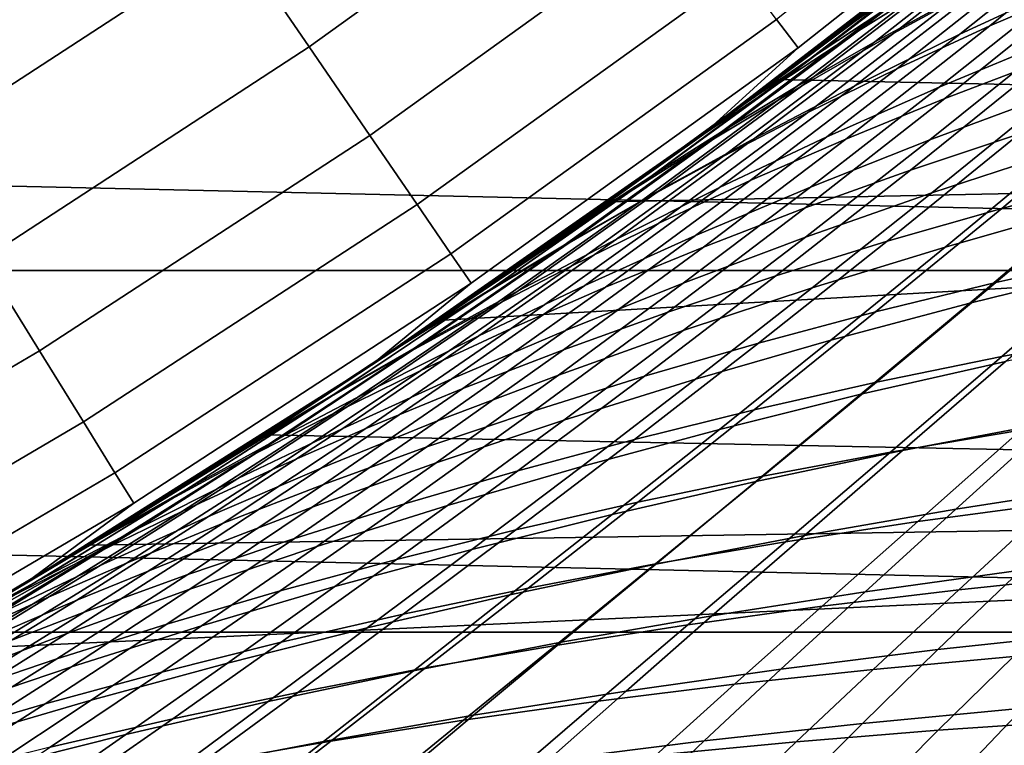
# Model space of a CAD drawing. Header units: metres. Extents: x -28 to 70, y -218 to 28.
# Tile 260 of 463: x 11.28 to 13.76, y -19.29 to -17.46. Entities that reach past the tile are written whole.
import ezdxf

# ---------------------------------------------------------------- set-up
doc = ezdxf.new("R2010")
doc.units = ezdxf.units.M
doc.layers.add('solid_10_261_432_XXX', color=7, linetype='CONTINUOUS')

msp = doc.modelspace()

# ---------------------------------------------------------------- linework, layer by layer
at = {"layer": 'solid_10_261_432_XXX'}
for points in [[(20.709469, -18.093311, -5), (-21.500359, -17.145975, -5), (-22.247959, -16.164106, -5), (21.500359, -17.145975, -5)], [(12.008211, -17.529827, 150.623184), (12.804986, -16.956543, 150.623184), (12.606094, -16.693167, 152.1147), (11.821695, -17.257547, 152.1147)], [(20.332718, -17.764587), (21.109253, -16.834471), (13.599509, -17.293159), (13.184099, -17.611914)], [(13.240134, -17.53277, 144.561661), (14.03573, -16.902588, 144.561661), (13.978142, -16.833237, 146.086594), (13.185809, -17.460835, 146.086594)], [(13.014588, -17.737545, 143.052673), (13.831683, -17.108027, 143.052673), (14.03573, -16.902588, 144.561661), (13.240134, -17.53277, 144.561661)], [(14.069936, -16.912626, 135.257889), (13.831683, -17.108027, 143.052673), (13.014588, -17.737545, 143.052673), (13.827903, -17.111082, 134.946777)], [(11.012068, -17.785101, 152.1147), (11.821695, -17.257547, 152.1147), (11.601888, -16.936668, 153.591949), (10.807315, -17.454412, 153.591949)], [(12.161142, -17.753078, 149.119751), (12.968064, -17.172493, 149.119751), (12.804986, -16.956543, 150.623184), (12.008211, -17.529827, 150.623184)], [(13.561752, -17.338779, 133.480728), (13.930744, -17.044693, 133.991669), (13.756514, -17.174025, 134.323105), (13.38028, -17.468006, 133.804001)], [(13.755487, -17.206451, 133.155472), (13.392356, -17.489378, 132.628983), (13.605563, -17.355621, 132.311478), (13.961641, -17.071959, 132.829346)], [(13.831079, -17.220865, 131.994125), (13.481127, -17.495344, 131.460281), (13.725912, -17.361992, 131.153198), (14.069049, -17.086031, 131.678009)], [(13.723133, -17.477285, 97.795937), (14.089684, -17.179796, 97.204552), (14.329049, -17.070942, 97.493576), (13.967659, -17.371737, 98.078453)], [(13.588526, -17.30179, 134.631836), (13.827903, -17.111082, 134.946777), (13.014588, -17.737545, 143.052673)], [(13.43355, -17.516985, 96.323769), (13.817837, -17.214886, 95.743149), (14.020731, -17.099104, 96.044586), (13.642004, -17.403467, 96.618896)], [(13.983, -17.229715, 130.848282), (13.646955, -17.498037, 130.307159), (13.922954, -17.370005, 130.014801), (14.25252, -17.099413, 130.546555)], [(13.27105, -17.559233, 94.838799), (13.672152, -17.24873, 94.268829), (13.838304, -17.133896, 94.575523), (13.443087, -17.445629, 95.139465)], [(20.709469, -18.093311, -5), (-20.709469, -18.093311, -5), (-21.500359, -17.145975, -5)], [(12.280247, -17.92695, 147.606766), (13.095072, -17.340677, 147.606766), (12.968064, -17.172493, 149.119751), (12.161142, -17.753078, 149.119751)], [(13.756514, -17.174025, 134.323105), (13.588526, -17.30179, 134.631836), (13.352307, -17.484734, 134.313248)], [(13.38028, -17.468006, 133.804001), (13.756514, -17.174025, 134.323105), (13.352307, -17.484734, 134.313248)], [(13.488708, -17.585287, 97.510727), (13.860687, -17.290852, 96.912743), (14.089684, -17.179796, 97.204552), (13.723133, -17.477285, 97.795937)], [(13.561752, -17.338779, 133.480728), (13.191309, -17.621214, 132.945618), (13.392356, -17.489378, 132.628983), (13.755487, -17.206451, 133.155472)], [(13.235244, -17.630743, 96.028122), (13.625319, -17.33062, 95.441177), (13.817837, -17.214886, 95.743149), (13.43355, -17.516985, 96.323769)], [(13.605563, -17.355621, 132.311478), (13.248507, -17.628872, 131.768539), (13.481127, -17.495344, 131.460281), (13.831079, -17.220865, 131.994125)], [(13.725912, -17.361992, 131.153198), (13.38306, -17.628281, 130.602585), (13.646955, -17.498037, 130.307159), (13.983, -17.229715, 130.848282)], [(11.18581, -18.065704, 150.623184), (12.008211, -17.529827, 150.623184), (11.821695, -17.257547, 152.1147), (11.012068, -17.785101, 152.1147)], [(13.672152, -17.24873, 94.268829), (13.27105, -17.559233, 94.838799), (13.109118, -17.670752, 94.539978), (13.516299, -17.361198, 93.96405)], [(13.651293, -17.25231, 93.286438), (13.415727, -17.436121, 93.606346), (13.184099, -17.611914), (13.599509, -17.293159)], [(13.922954, -17.370005, 130.014801), (13.595368, -17.631304, 129.45665), (13.889782, -17.508999, 129.178101), (14.210987, -17.244871, 129.726456)], [(13.609916, -17.66017, 98.693687), (13.967659, -17.371737, 98.078453), (14.222148, -17.269075, 98.357574), (13.869678, -17.561264, 98.965851)], [(13.352307, -17.484734, 134.313248), (13.588526, -17.30179, 134.631836), (13.014588, -17.737545, 143.052673)], [(13.26433, -17.695131, 97.223557), (13.642004, -17.403467, 96.618896), (13.860687, -17.290852, 96.912743), (13.488708, -17.585287, 97.510727)], [(13.191309, -17.621214, 132.945618), (13.561752, -17.338779, 133.480728), (13.38028, -17.468006, 133.804001), (13.002276, -17.75021, 133.260315)], [(13.047003, -17.744078, 95.732704), (13.443087, -17.445629, 95.139465), (13.625319, -17.33062, 95.441177), (13.235244, -17.630743, 96.028122)], [(12.365338, -18.051168, 146.086594), (13.185809, -17.460835, 146.086594), (13.095072, -17.340677, 147.606766), (12.280247, -17.92695, 147.606766)], [(13.516299, -17.361198, 93.96405), (13.109118, -17.670752, 94.539978), (12.937769, -17.793653, 94.27845), (13.177777, -17.616646, 93.936607)], [(13.392356, -17.489378, 132.628983), (13.027913, -17.761675, 132.07695), (13.248507, -17.628872, 131.768539), (13.605563, -17.355621, 132.311478)], [(13.481127, -17.495344, 131.460281), (13.131152, -17.759865, 130.900085), (13.38306, -17.628281, 130.602585), (13.725912, -17.361992, 131.153198)], [(13.516299, -17.361198, 93.96405), (13.177777, -17.616646, 93.936607), (13.415727, -17.436121, 93.606346)], [(13.646955, -17.498037, 130.307159), (13.312635, -17.756737, 129.739044), (13.595368, -17.631304, 129.45665), (13.922954, -17.370005, 130.014801)], [(13.359817, -17.762209, 98.418266), (13.723133, -17.477285, 97.795937), (13.967659, -17.371737, 98.078453), (13.609916, -17.66017, 98.693687)], [(13.04993, -17.806179, 96.935135), (13.43355, -17.516985, 96.323769), (13.642004, -17.403467, 96.618896), (13.26433, -17.695131, 97.223557)], [(13.889782, -17.508999, 129.178101), (13.571917, -17.763899, 128.602234), (13.883952, -17.648573, 128.338654), (14.195605, -17.390297, 128.904282)], [(13.415727, -17.436121, 93.606346), (13.177777, -17.616646, 93.936607), (13.184099, -17.611914)], [(12.416283, -18.125538, 144.561661), (13.240134, -17.53277, 144.561661), (13.185809, -17.460835, 146.086594), (12.365338, -18.051168, 146.086594)], [(12.868746, -17.856333, 95.438286), (13.27105, -17.559233, 94.838799), (13.443087, -17.445629, 95.139465), (13.047003, -17.744078, 95.732704)], [(13.002276, -17.75021, 133.260315), (13.38028, -17.468006, 133.804001), (13.119703, -17.659937, 133.991364), (12.889636, -17.828552, 133.664093)], [(13.119703, -17.659937, 133.991364), (13.352307, -17.484734, 134.313248), (13.014588, -17.737545, 143.052673)], [(13.119522, -17.866976, 98.140251), (13.488708, -17.585287, 97.510727), (13.723133, -17.477285, 97.795937), (13.359817, -17.762209, 98.418266)], [(13.38028, -17.468006, 133.804001), (13.352307, -17.484734, 134.313248), (13.119703, -17.659937, 133.991364)], [(13.522871, -17.84075, 99.604942), (13.869678, -17.561264, 98.965851), (14.138878, -17.465813, 99.234077), (13.797478, -17.749397, 99.865616)], [(13.191309, -17.621214, 132.945618), (12.819209, -17.892851, 132.384491), (13.027913, -17.761675, 132.07695), (13.392356, -17.489378, 132.628983)], [(13.248507, -17.628872, 131.768539), (12.891101, -17.891912, 131.198715), (13.131152, -17.759865, 130.900085), (13.481127, -17.495344, 131.460281)], [(13.38306, -17.628281, 130.602585), (13.041659, -17.884638, 130.024368), (13.312635, -17.756737, 129.739044), (13.646955, -17.498037, 130.307159)], [(13.595368, -17.631304, 129.45665), (13.270907, -17.883038, 128.870346), (13.571917, -17.763899, 128.602234), (13.889782, -17.508999, 129.178101)], [(11.328267, -18.29578, 149.119751), (12.161142, -17.753078, 149.119751), (12.008211, -17.529827, 150.623184), (11.18581, -18.065704, 150.623184)], [(12.168885, -18.328072, 143.052673), (13.014588, -17.737545, 143.052673), (13.240134, -17.53277, 144.561661), (12.416283, -18.125538, 144.561661)], [(12.845432, -17.917791, 96.646187), (13.235244, -17.630743, 96.028122), (13.43355, -17.516985, 96.323769), (13.04993, -17.806179, 96.935135)], [(13.883952, -17.648573, 128.338654), (13.57693, -17.897678, 127.744461), (13.905683, -17.790493, 127.496918), (14.206734, -17.537493, 128.08046)], [(13.27105, -17.559233, 94.838799), (12.868746, -17.856333, 95.438286), (12.70039, -17.966845, 95.145607), (13.109118, -17.670752, 94.539978)], [(13.257367, -17.935778, 99.340508), (13.609916, -17.66017, 98.693687), (13.869678, -17.561264, 98.965851), (13.522871, -17.84075, 99.604942)], [(12.888993, -17.973883, 97.860329), (13.26433, -17.695131, 97.223557), (13.488708, -17.585287, 97.510727), (13.119522, -17.866976, 98.140251)], [(13.75291, -17.936754, 100.77607), (14.080956, -17.662016, 100.121887), (14.37307, -17.578896, 100.373131), (14.050169, -17.858122, 101.019295)], [(13.177777, -17.616646, 93.936607), (12.937769, -17.793653, 94.27845), (12.761247, -17.920673), (13.184099, -17.611914)], [(20.332718, -17.764587), (13.184099, -17.611914), (12.761247, -17.920673)], [(12.819209, -17.892851, 132.384491), (13.191309, -17.621214, 132.945618), (13.002276, -17.75021, 133.260315), (12.622257, -18.021496, 132.690186)], [(12.650765, -18.029335, 96.357422), (13.047003, -17.744078, 95.732704), (13.235244, -17.630743, 96.028122), (12.845432, -17.917791, 96.646187)], [(13.027913, -17.761675, 132.07695), (12.662781, -18.023548, 131.497498), (12.891101, -17.891912, 131.198715), (13.248507, -17.628872, 131.768539)], [(13.131152, -17.759865, 130.900085), (12.782331, -18.014168, 130.311707), (13.041659, -17.884638, 130.024368), (13.38306, -17.628281, 130.602585)], [(13.312635, -17.756737, 129.739044), (12.981201, -18.005545, 129.142136), (13.270907, -17.883038, 128.870346), (13.595368, -17.631304, 129.45665)], [(13.119703, -17.659937, 133.991364), (13.014588, -17.737545, 143.052673), (12.168885, -18.328072, 143.052673), (12.889636, -17.828552, 133.664093)], [(13.001201, -18.034193, 99.072945), (13.359817, -17.762209, 98.418266), (13.609916, -17.66017, 98.693687), (13.257367, -17.935778, 99.340508)], [(13.571917, -17.763899, 128.602234), (13.258511, -18.009291, 127.997147), (13.57693, -17.897678, 127.744461), (13.883952, -17.648573, 128.338654)], [(13.109118, -17.670752, 94.539978), (12.70039, -17.966845, 95.145607), (12.694991, -17.96767, 94.633171), (12.937769, -17.793653, 94.27845)], [(13.463917, -18.019798, 100.528061), (13.797478, -17.749397, 99.865616), (14.080956, -17.662016, 100.121887), (13.75291, -17.936754, 100.77607)], [(12.668165, -18.082323, 97.57917), (13.04993, -17.806179, 96.935135), (13.26433, -17.695131, 97.223557), (12.888993, -17.973883, 97.860329)], [(13.905683, -17.790493, 127.496918), (13.610482, -18.034363, 126.883835), (13.954936, -17.936367, 126.653275), (14.244482, -17.688133, 127.255333)], [(11.439215, -18.474966, 147.606766), (12.280247, -17.92695, 147.606766), (12.161142, -17.753078, 149.119751), (11.328267, -18.29578, 149.119751)], [(13.002276, -17.75021, 133.260315), (12.662835, -17.990347, 133.332321), (12.436404, -18.147614, 132.99118), (12.622257, -18.021496, 132.690186)], [(12.465856, -18.140169, 96.06958), (12.868746, -17.856333, 95.438286), (13.047003, -17.744078, 95.732704), (12.650765, -18.029335, 96.357422)], [(12.891101, -17.891912, 131.198715), (12.534534, -18.144484, 130.600143), (12.782331, -18.014168, 130.311707), (13.131152, -17.759865, 130.900085)], [(13.002276, -17.75021, 133.260315), (12.889636, -17.828552, 133.664093), (12.662835, -17.990347, 133.332321)], [(13.041659, -17.884638, 130.024368), (12.702882, -18.130796, 129.416748), (12.981201, -18.005545, 129.142136), (13.312635, -17.756737, 129.739044)], [(13.183428, -18.106998, 100.275856), (13.522871, -17.84075, 99.604942), (13.797478, -17.749397, 99.865616), (13.463917, -18.019798, 100.528061)], [(19.515268, -18.658894), (20.332718, -17.764587), (12.331179, -18.219276), (11.894093, -18.507582)], [(20.332718, -17.764587), (12.761247, -17.920673), (12.331179, -18.219276)], [(12.819209, -17.892851, 132.384491), (12.446063, -18.153893, 131.795471), (12.662781, -18.023548, 131.497498), (13.027913, -17.761675, 132.07695)], [(12.754518, -18.135616, 98.802879), (13.119522, -17.866976, 98.140251), (13.359817, -17.762209, 98.418266), (13.001201, -18.034193, 99.072945)], [(13.270907, -17.883038, 128.870346), (12.950712, -18.124931, 128.254166), (13.258511, -18.009291, 127.997147), (13.571917, -17.763899, 128.602234)], [(13.737715, -18.123674, 101.695168), (14.050169, -17.858122, 101.019295), (14.355458, -17.784163, 101.257141), (14.048127, -18.054306, 101.924309)], [(12.456976, -18.19169, 97.29747), (12.845432, -17.917791, 96.646187), (13.04993, -17.806179, 96.935135), (12.668165, -18.082323, 97.57917)], [(12.937769, -17.793653, 94.27845), (12.694991, -17.96767, 94.633171), (12.761247, -17.920673)], [(13.57693, -17.897678, 127.744461), (13.275637, -18.137325, 127.120041), (13.610482, -18.034363, 126.883835), (13.905683, -17.790493, 127.496918)], [(12.662835, -17.990347, 133.332321), (12.889636, -17.828552, 133.664093), (12.168885, -18.328072, 143.052673)], [(12.868746, -17.856333, 95.438286), (12.465856, -18.140169, 96.06958), (12.290629, -18.249659, 95.783363), (12.70039, -17.966845, 95.145607)], [(12.911682, -18.198095, 100.020058), (13.257367, -17.935778, 99.340508), (13.522871, -17.84075, 99.604942), (13.183428, -18.106998, 100.275856)], [(13.434932, -18.197813, 101.460938), (13.75291, -17.936754, 100.77607), (14.050169, -17.858122, 101.019295), (13.737715, -18.123674, 101.695168)], [(13.954936, -17.936367, 126.653275), (13.672386, -18.175489, 126.020744), (14.031412, -18.08758, 125.807991), (14.308705, -17.843693, 126.429138)], [(12.782331, -18.014168, 130.311707), (12.435852, -18.257988, 129.693314), (12.702882, -18.130796, 129.416748), (13.041659, -17.884638, 130.024368)], [(12.517289, -18.2395, 98.53096), (12.888993, -17.973883, 97.860329), (13.119522, -17.866976, 98.140251), (12.754518, -18.135616, 98.802879)], [(12.981201, -18.005545, 129.142136), (12.653813, -18.24419, 128.514709), (12.950712, -18.124931, 128.254166), (13.270907, -17.883038, 128.870346)], [(12.819209, -17.892851, 132.384491), (12.622257, -18.021496, 132.690186), (12.208682, -18.301586, 132.638306), (12.24082, -18.282068, 132.091675)], [(12.819209, -17.892851, 132.384491), (12.24082, -18.282068, 132.091675), (12.446063, -18.153893, 131.795471)], [(12.662781, -18.023548, 131.497498), (12.298153, -18.274733, 130.888748), (12.534534, -18.144484, 130.600143), (12.891101, -17.891912, 131.198715)], [(13.258511, -18.009291, 127.997147), (12.950687, -18.244892, 127.361145), (13.275637, -18.137325, 127.120041), (13.57693, -17.897678, 127.744461)], [(11.518478, -18.602982, 146.086594), (12.365338, -18.051168, 146.086594), (12.280247, -17.92695, 147.606766), (11.439215, -18.474966, 147.606766)], [(12.255361, -18.301378, 97.015907), (12.650765, -18.029335, 96.357422), (12.845432, -17.917791, 96.646187), (12.456976, -18.19169, 97.29747)], [(12.694991, -17.96767, 94.633171), (12.452248, -18.136745, 94.997566), (12.331179, -18.219276), (12.761247, -17.920673)], [(12.648914, -18.292831, 99.761261), (13.001201, -18.034193, 99.072945), (13.257367, -17.935778, 99.340508), (12.911682, -18.198095, 100.020058)], [(13.140018, -18.276503, 101.222183), (13.463917, -18.019798, 100.528061), (13.75291, -17.936754, 100.77607), (13.434932, -18.197813, 101.460938)], [(13.610482, -18.034363, 126.883835), (13.322208, -18.268808, 126.239563), (13.672386, -18.175489, 126.020744), (13.954936, -17.936367, 126.653275)], [(12.70039, -17.966845, 95.145607), (12.290629, -18.249659, 95.783363), (12.21105, -18.300007, 95.370399), (12.452248, -18.136745, 94.997566)], [(12.289461, -18.34527, 98.257812), (12.668165, -18.082323, 97.57917), (12.888993, -17.973883, 97.860329), (12.517289, -18.2395, 98.53096)], [(12.70039, -17.966845, 95.145607), (12.452248, -18.136745, 94.997566), (12.694991, -17.96767, 94.633171)], [(12.436404, -18.147614, 132.99118), (12.662835, -17.990347, 133.332321), (12.168885, -18.328072, 143.052673)], [(12.702882, -18.130796, 129.416748), (12.367906, -18.366486, 128.777954), (12.653813, -18.24419, 128.514709), (12.981201, -18.005545, 129.142136)], [(13.753287, -18.310177, 102.62075), (14.048127, -18.054306, 101.924309), (14.365928, -17.989929, 102.14782), (14.076089, -18.250391, 102.834846)], [(12.063256, -18.410776, 96.735153), (12.465856, -18.140169, 96.06958), (12.650765, -18.029335, 96.357422), (12.255361, -18.301378, 97.015907)], [(12.446063, -18.153893, 131.795471), (12.073069, -18.404074, 131.176605), (12.298153, -18.274733, 130.888748), (12.662781, -18.023548, 131.497498)], [(12.534534, -18.144484, 130.600143), (12.180005, -18.386314, 129.970947), (12.435852, -18.257988, 129.693314), (12.782331, -18.014168, 130.311707)], [(12.622257, -18.021496, 132.690186), (12.436404, -18.147614, 132.99118), (12.208682, -18.301586, 132.638306)], [(12.950712, -18.124931, 128.254166), (12.635924, -18.356707, 127.606377), (12.950687, -18.244892, 127.361145), (13.258511, -18.009291, 127.997147)], [(12.853214, -18.359524, 100.979446), (13.183428, -18.106998, 100.275856), (13.463917, -18.019798, 100.528061), (13.140018, -18.276503, 101.222183)], [(11.565934, -18.679625, 144.561661), (12.416283, -18.125538, 144.561661), (12.365338, -18.051168, 146.086594), (11.518478, -18.602982, 146.086594)], [(12.39528, -18.390867, 99.500046), (12.754518, -18.135616, 98.802879), (13.001201, -18.034193, 99.072945), (12.648914, -18.292831, 99.761261)], [(13.275637, -18.137325, 127.120041), (12.981171, -18.367226, 126.46373), (13.322208, -18.268808, 126.239563), (13.610482, -18.034363, 126.883835)], [(13.437448, -18.374994, 102.401367), (13.737715, -18.123674, 101.695168), (14.048127, -18.054306, 101.924309), (13.753287, -18.310177, 102.62075)], [(10.471217, -18.799437, 149.119751), (11.328267, -18.29578, 149.119751), (11.18581, -18.065704, 150.623184), (10.339538, -18.563026, 150.623184)], [(12.070979, -18.452354, 97.984093), (12.456976, -18.19169, 97.29747), (12.668165, -18.082323, 97.57917), (12.289461, -18.34527, 98.257812)], [(19.876873, -19.004206, -5), (-19.876873, -19.004206, -5), (-20.709469, -18.093311, -5)], [(20.709469, -18.093311, -5), (19.876873, -19.004206, -5), (-20.709469, -18.093311, -5)], [(12.57476, -18.446657, 100.733284), (12.911682, -18.198095, 100.020058), (13.183428, -18.106998, 100.275856), (12.853214, -18.359524, 100.979446)], [(13.672386, -18.175489, 126.020744), (13.397964, -18.405155, 125.356171), (13.762262, -18.322298, 125.155518), (14.031412, -18.08758, 125.807991)], [(11.296432, -18.878311, 143.052673), (12.168885, -18.328072, 143.052673), (12.416283, -18.125538, 144.561661), (11.565934, -18.679625, 144.561661)], [(12.435852, -18.257988, 129.693314), (12.092904, -18.491056, 129.043091), (12.367906, -18.366486, 128.777954), (12.702882, -18.130796, 129.416748)], [(12.653813, -18.24419, 128.514709), (12.33163, -18.472403, 127.854965), (12.635924, -18.356707, 127.606377), (12.950712, -18.124931, 128.254166)], [(13.128811, -18.444664, 102.1772), (13.434932, -18.197813, 101.460938), (13.737715, -18.123674, 101.695168), (13.437448, -18.374994, 102.401367)], [(12.073069, -18.404074, 131.176605), (12.446063, -18.153893, 131.795471), (12.24082, -18.282068, 132.091675), (11.859165, -18.531658, 131.462799)], [(12.465856, -18.140169, 96.06958), (12.063256, -18.410776, 96.735153), (11.880599, -18.519278, 96.455894), (12.290629, -18.249659, 95.783363)], [(12.298153, -18.274733, 130.888748), (11.935236, -18.514961, 130.248795), (12.180005, -18.386314, 129.970947), (12.534534, -18.144484, 130.600143)], [(12.150758, -18.491693, 99.237022), (12.517289, -18.2395, 98.53096), (12.754518, -18.135616, 98.802879), (12.39528, -18.390867, 99.500046)], [(12.208682, -18.301586, 132.638306), (12.436404, -18.147614, 132.99118), (12.168885, -18.328072, 143.052673)], [(12.452248, -18.136745, 94.997566), (12.21105, -18.300007, 95.370399), (12.331179, -18.219276)], [(12.950687, -18.244892, 127.361145), (12.649566, -18.470425, 126.692528), (12.981171, -18.367226, 126.46373), (13.275637, -18.137325, 127.120041)], [(13.322208, -18.268808, 126.239563), (13.042019, -18.493498, 125.562515), (13.397964, -18.405155, 125.356171), (13.672386, -18.175489, 126.020744)], [(11.861791, -18.560183, 97.710434), (12.255361, -18.301378, 97.015907), (12.456976, -18.19169, 97.29747), (12.070979, -18.452354, 97.984093)], [(12.304895, -18.53768, 100.484238), (12.648914, -18.292831, 99.761261), (12.911682, -18.198095, 100.020058), (12.57476, -18.446657, 100.733284)], [(12.827618, -18.519009, 101.948753), (13.140018, -18.276503, 101.222183), (13.434932, -18.197813, 101.460938), (13.128811, -18.444664, 102.1772)], [(12.21105, -18.300007, 95.370399), (11.971809, -18.457405, 95.750885), (11.894093, -18.507582), (12.331179, -18.219276)], [(12.290629, -18.249659, 95.783363), (11.880599, -18.519278, 96.455894), (11.736287, -18.608051, 96.136414), (11.971809, -18.457405, 95.750885)], [(11.915303, -18.594776, 98.972778), (12.289461, -18.34527, 98.257812), (12.517289, -18.2395, 98.53096), (12.150758, -18.491693, 99.237022)], [(12.290629, -18.249659, 95.783363), (11.971809, -18.457405, 95.750885), (12.21105, -18.300007, 95.370399)], [(12.367906, -18.366486, 128.777954), (12.037906, -18.59144, 128.106155), (12.33163, -18.472403, 127.854965), (12.653813, -18.24419, 128.514709)], [(12.635924, -18.356707, 127.606377), (12.327685, -18.578094, 126.925247), (12.649566, -18.470425, 126.692528), (12.950687, -18.244892, 127.361145)], [(13.472682, -18.551176, 103.346893), (13.753287, -18.310177, 102.62075), (14.076089, -18.250391, 102.834846), (13.800711, -18.495886, 103.550468)], [(13.762262, -18.322298, 125.155518), (13.503036, -18.547121, 124.47052), (13.880105, -18.475321, 124.288582), (14.134622, -18.245188, 124.961227)], [(12.073069, -18.404074, 131.176605), (11.701439, -18.64312, 130.525955), (11.935236, -18.514961, 130.248795), (12.298153, -18.274733, 130.888748)], [(11.859165, -18.531658, 131.462799), (12.24082, -18.282068, 132.091675), (11.979623, -18.452333, 132.272644), (11.74744, -18.601011, 131.890442)], [(12.180005, -18.386314, 129.970947), (11.828712, -18.617138, 129.30928), (12.092904, -18.491056, 129.043091), (12.435852, -18.257988, 129.693314)], [(12.24082, -18.282068, 132.091675), (12.208682, -18.301586, 132.638306), (11.979623, -18.452333, 132.272644)], [(12.53411, -18.597845, 101.716553), (12.853214, -18.359524, 100.979446), (13.140018, -18.276503, 101.222183), (12.827618, -18.519009, 101.948753)], [(12.981171, -18.367226, 126.46373), (12.694721, -18.587059, 125.773895), (13.042019, -18.493498, 125.562515), (13.322208, -18.268808, 126.239563)], [(10.573771, -18.983557, 147.606766), (11.439215, -18.474966, 147.606766), (11.328267, -18.29578, 149.119751), (10.471217, -18.799437, 149.119751)], [(12.208682, -18.301586, 132.638306), (12.168885, -18.328072, 143.052673), (11.296432, -18.878311, 143.052673), (11.979623, -18.452333, 132.272644)], [(11.661841, -18.66818, 97.437477), (12.063256, -18.410776, 96.735153), (12.255361, -18.301378, 97.015907), (11.861791, -18.560183, 97.710434)], [(12.04378, -18.632296, 100.23288), (12.39528, -18.390867, 99.500046), (12.648914, -18.292831, 99.761261), (12.304895, -18.53768, 100.484238)], [(13.397964, -18.405155, 125.356171), (13.133511, -18.624672, 124.658386), (13.503036, -18.547121, 124.47052), (13.762262, -18.322298, 125.155518)], [(13.151165, -18.611517, 103.138382), (13.437448, -18.374994, 102.401367), (13.753287, -18.310177, 102.62075), (13.472682, -18.551176, 103.346893)], [(11.688874, -18.699583, 98.707924), (12.070979, -18.452354, 97.984093), (12.289461, -18.34527, 98.257812), (11.915303, -18.594776, 98.972778)], [(12.092904, -18.491056, 129.043091), (11.754675, -18.713106, 128.359177), (12.037906, -18.59144, 128.106155), (12.367906, -18.366486, 128.777954)], [(12.33163, -18.472403, 127.854965), (12.015813, -18.689911, 127.161171), (12.327685, -18.578094, 126.925247), (12.635924, -18.356707, 127.606377)], [(12.24853, -18.681, 101.481102), (12.57476, -18.446657, 100.733284), (12.853214, -18.359524, 100.979446), (12.53411, -18.597845, 101.716553)], [(12.649566, -18.470425, 126.692528), (12.356362, -18.685575, 125.989655), (12.694721, -18.587059, 125.773895), (12.981171, -18.367226, 126.46373)], [(12.836398, -18.676771, 102.925392), (13.128811, -18.444664, 102.1772), (13.437448, -18.374994, 102.401367), (13.151165, -18.611517, 103.138382)], [(12.073069, -18.404074, 131.176605), (11.859165, -18.531658, 131.462799), (11.279742, -18.888288, 131.084213), (11.478507, -18.769983, 130.80159)], [(12.073069, -18.404074, 131.176605), (11.478507, -18.769983, 130.80159), (11.701439, -18.64312, 130.525955)], [(11.935236, -18.514961, 130.248795), (11.575238, -18.743959, 129.575714), (11.828712, -18.617138, 129.30928), (12.180005, -18.386314, 129.970947)], [(11.791403, -18.730038, 99.979744), (12.150758, -18.491693, 99.237022), (12.39528, -18.390867, 99.500046), (12.04378, -18.632296, 100.23288)], [(13.042019, -18.493498, 125.562515), (12.771818, -18.707769, 124.85157), (13.133511, -18.624672, 124.658386), (13.397964, -18.405155, 125.356171)], [(12.063256, -18.410776, 96.735153), (11.661841, -18.66818, 97.437477), (11.471078, -18.775774, 97.165855), (11.880599, -18.519278, 96.455894)], [(13.880105, -18.475321, 124.288582), (13.637499, -18.694826, 123.582962), (14.025847, -18.634422, 123.420029), (14.264424, -18.409485, 124.11319)], [(11.74744, -18.601011, 131.890442), (11.979623, -18.452333, 132.272644), (11.296432, -18.878311, 143.052673)], [(11.471427, -18.805584, 98.443039), (11.861791, -18.560183, 97.710434), (12.070979, -18.452354, 97.984093), (11.688874, -18.699583, 98.707924)], [(11.971118, -18.768288, 101.242897), (12.304895, -18.53768, 100.484238), (12.57476, -18.446657, 100.733284), (12.24853, -18.681, 101.481102)], [(12.528625, -18.746801, 102.708405), (12.827618, -18.519009, 101.948753), (13.128811, -18.444664, 102.1772), (12.836398, -18.676771, 102.925392)], [(13.541643, -18.725746, 104.29464), (13.800711, -18.495886, 103.550468), (14.13501, -18.445778, 103.74865), (13.880842, -18.679958, 104.481567)], [(10.647038, -19.115095, 146.086594), (11.518478, -18.602982, 146.086594), (11.439215, -18.474966, 147.606766), (10.573771, -18.983557, 147.606766)], [(12.037906, -18.59144, 128.106155), (11.714057, -18.805387, 127.399582), (12.015813, -18.689911, 127.161171), (12.33163, -18.472403, 127.854965)], [(11.971809, -18.457405, 95.750885), (11.736287, -18.608051, 96.136414), (11.894093, -18.507582)], [(12.327685, -18.578094, 126.925247), (12.027234, -18.788786, 126.209114), (12.356362, -18.685575, 125.989655), (12.649566, -18.470425, 126.692528)], [(13.503036, -18.547121, 124.47052), (13.255865, -18.761126, 123.751938), (13.637499, -18.694826, 123.582962), (13.880105, -18.475321, 124.288582)], [(11.828712, -18.617138, 129.30928), (11.481855, -18.836683, 128.613266), (11.754675, -18.713106, 128.359177), (12.092904, -18.491056, 129.043091)], [(11.547729, -18.830416, 99.725395), (11.915303, -18.594776, 98.972778), (12.150758, -18.491693, 99.237022), (11.791403, -18.730038, 99.979744)], [(12.694721, -18.587059, 125.773895), (12.418252, -18.7962, 125.049469), (12.771818, -18.707769, 124.85157), (13.042019, -18.493498, 125.562515)], [(13.208246, -18.77667, 104.102715), (13.472682, -18.551176, 103.346893), (13.800711, -18.495886, 103.550468), (13.541643, -18.725746, 104.29464)], [(11.701439, -18.64312, 130.525955), (11.332385, -18.870758, 129.841568), (11.575238, -18.743959, 129.575714), (11.935236, -18.514961, 130.248795)], [(11.736287, -18.608051, 96.136414), (11.503784, -18.752678, 96.528641), (11.450283, -18.785393), (11.894093, -18.507582)], [(19.515268, -18.658894), (11.894093, -18.507582), (11.450283, -18.785393)], [(11.880599, -18.519278, 96.455894), (11.471078, -18.775774, 97.165855), (11.503784, -18.752678, 96.528641)], [(11.880599, -18.519278, 96.455894), (11.503784, -18.752678, 96.528641), (11.736287, -18.608051, 96.136414)], [(12.228083, -18.821474, 102.487877), (12.53411, -18.597845, 101.716553), (12.827618, -18.519009, 101.948753), (12.528625, -18.746801, 102.708405)], [(11.859165, -18.531658, 131.462799), (11.513443, -18.74675, 131.493622), (11.279742, -18.888288, 131.084213)], [(11.859165, -18.531658, 131.462799), (11.74744, -18.601011, 131.890442), (11.513443, -18.74675, 131.493622)], [(11.702037, -18.859457, 101.002464), (12.04378, -18.632296, 100.23288), (12.304895, -18.53768, 100.484238), (11.971118, -18.768288, 101.242897)], [(12.880888, -18.832638, 103.906219), (13.151165, -18.611517, 103.138382), (13.472682, -18.551176, 103.346893), (13.208246, -18.77667, 104.102715)], [(13.133511, -18.624672, 124.658386), (12.881233, -18.833166, 123.926407), (13.255865, -18.761126, 123.751938), (13.503036, -18.547121, 124.47052)], [(11.262918, -18.912245, 98.178726), (11.661841, -18.66818, 97.437477), (11.861791, -18.560183, 97.710434), (11.471427, -18.805584, 98.443039)], [(12.015813, -18.689911, 127.161171), (11.707623, -18.896418, 126.431618), (12.027234, -18.788786, 126.209114), (12.327685, -18.578094, 126.925247)], [(10.690903, -19.193848, 144.561661), (11.565934, -18.679625, 144.561661), (11.518478, -18.602982, 146.086594), (10.647038, -19.115095, 146.086594)], [(11.513443, -18.74675, 131.493622), (11.74744, -18.601011, 131.890442), (11.296432, -18.878311, 143.052673)], [(11.312728, -18.932945, 99.470375), (11.688874, -18.699583, 98.707924), (11.915303, -18.594776, 98.972778), (11.547729, -18.830416, 99.725395)], [(11.754675, -18.713106, 128.359177), (11.422354, -18.923866, 127.639771), (11.714057, -18.805387, 127.399582), (12.037906, -18.59144, 128.106155)], [(11.935013, -18.900652, 102.264282), (12.24853, -18.681, 101.481102), (12.53411, -18.597845, 101.716553), (12.228083, -18.821474, 102.487877)], [(12.356362, -18.685575, 125.989655), (12.073101, -18.889755, 125.251465), (12.418252, -18.7962, 125.049469), (12.694721, -18.587059, 125.773895)], [(11.575238, -18.743959, 129.575714), (11.219364, -18.961458, 128.86763), (11.481855, -18.836683, 128.613266), (11.828712, -18.617138, 129.30928)], [(12.771818, -18.707769, 124.85157), (12.51389, -18.910799, 124.105812), (12.881233, -18.833166, 123.926407), (13.133511, -18.624672, 124.658386)], [(12.559808, -18.893557, 103.705582), (12.836398, -18.676771, 102.925392), (13.151165, -18.611517, 103.138382), (12.880888, -18.832638, 103.906219)], [(11.332385, -18.870758, 129.841568), (11.701439, -18.64312, 130.525955), (11.478507, -18.769983, 130.80159), (11.10006, -18.996765, 130.106033)], [(11.441284, -18.95409, 100.7603), (11.791403, -18.730038, 99.979744), (12.04378, -18.632296, 100.23288), (11.702037, -18.859457, 101.002464)], [(13.637499, -18.694826, 123.582962), (13.408867, -18.902733, 122.843262), (13.801005, -18.847883, 122.693306), (14.025847, -18.634422, 123.420029)], [(13.644909, -18.897652, 105.241722), (13.880842, -18.679958, 104.481567), (14.225603, -18.639385, 104.663086), (13.994123, -18.861099, 105.411301)], [(18.658499, -19.515644), (19.515268, -18.658894), (11.00001, -19.052553), (10.543481, -19.308937)], [(19.515268, -18.658894), (11.450283, -18.785393), (11.00001, -19.052553)], [(11.661841, -18.66818, 97.437477), (11.262918, -18.912245, 98.178726), (11.063304, -19.019032, 97.915588), (11.471078, -18.775774, 97.165855)], [(12.245241, -18.959337, 103.501213), (12.528625, -18.746801, 102.708405), (12.836398, -18.676771, 102.925392), (12.559808, -18.893557, 103.705582)], [(10.399147, -19.387051, 143.052673), (11.296432, -18.878311, 143.052673), (11.565934, -18.679625, 144.561661), (10.690903, -19.193848, 144.561661)], [(11.086363, -19.03714, 99.215248), (11.471427, -18.805584, 98.443039), (11.688874, -18.699583, 98.707924), (11.312728, -18.932945, 99.470375)], [(11.714057, -18.805387, 127.399582), (11.397641, -19.008036, 126.656509), (11.707623, -18.896418, 126.431618), (12.015813, -18.689911, 127.161171)], [(11.649656, -18.9842, 102.038071), (11.971118, -18.768288, 101.242897), (12.24853, -18.681, 101.481102), (11.935013, -18.900652, 102.264282)], [(12.027234, -18.788786, 126.209114), (11.736659, -18.988224, 125.456963), (12.073101, -18.889755, 125.251465), (12.356362, -18.685575, 125.989655)], [(13.255865, -18.761126, 123.751938), (13.022885, -18.96339, 122.998764), (13.408867, -18.902733, 122.843262), (13.637499, -18.694826, 123.582962)], [(13.300776, -18.939302, 105.067192), (13.541643, -18.725746, 104.29464), (13.880842, -18.679958, 104.481567), (13.644909, -18.897652, 105.241722)], [(11.481855, -18.836683, 128.613266), (11.140633, -19.044685, 127.881027), (11.422354, -18.923866, 127.639771), (11.754675, -18.713106, 128.359177)], [(12.418252, -18.7962, 125.049469), (12.154126, -18.99387, 124.289597), (12.51389, -18.910799, 124.105812), (12.771818, -18.707769, 124.85157)], [(12.961963, -18.986013, 104.888084), (13.208246, -18.77667, 104.102715), (13.541643, -18.725746, 104.29464), (13.300776, -18.939302, 105.067192)], [(11.513443, -18.74675, 131.493622), (11.296432, -18.878311, 143.052673), (10.399147, -19.387051, 143.052673), (11.279742, -18.888288, 131.084213)], [(11.575238, -18.743959, 129.575714), (11.332385, -18.870758, 129.841568), (10.725037, -19.211721, 129.374161), (10.967119, -19.086708, 129.121521)], [(10.967119, -19.086708, 129.121521), (11.219364, -18.961458, 128.86763), (11.575238, -18.743959, 129.575714)], [(11.188838, -19.051746, 100.516922), (11.547729, -18.830416, 99.725395), (11.791403, -18.730038, 99.979744), (11.441284, -18.95409, 100.7603)], [(11.503784, -18.752678, 96.528641), (11.273345, -18.892107, 96.929977), (11.450283, -18.785393)], [(11.471078, -18.775774, 97.165855), (11.273345, -18.892107, 96.929977), (11.503784, -18.752678, 96.528641)], [(11.937427, -19.029888, 103.293533), (12.228083, -18.821474, 102.487877), (12.528625, -18.746801, 102.708405), (12.245241, -18.959337, 103.501213)], [(11.471078, -18.775774, 97.165855), (11.063304, -19.019032, 97.915588), (11.045221, -19.026379, 97.340202), (11.273345, -18.892107, 96.929977)], [(11.478507, -18.769983, 130.80159), (11.279742, -18.888288, 131.084213), (11.046261, -19.025776, 130.662155)], [(11.10006, -18.996765, 130.106033), (11.478507, -18.769983, 130.80159), (11.046261, -19.025776, 130.662155)], [(11.372178, -19.071907, 101.809723), (11.702037, -18.859457, 101.002464), (11.971118, -18.768288, 101.242897), (11.649656, -18.9842, 102.038071)], [(12.628698, -19.037739, 104.704788), (12.880888, -18.832638, 103.906219), (13.208246, -18.77667, 104.102715), (12.961963, -18.986013, 104.888084)], [(12.881233, -18.833166, 123.926407), (12.643345, -19.02976, 123.159294), (13.022885, -18.96339, 122.998764), (13.255865, -18.761126, 123.751938)], [(11.273345, -18.892107, 96.929977), (11.045221, -19.026379, 97.340202), (11.00001, -19.052553), (11.450283, -18.785393)], [(11.707623, -18.896418, 126.431618), (11.409207, -19.091393, 125.665337), (11.736659, -18.988224, 125.456963), (12.027234, -18.788786, 126.209114)], [(12.073101, -18.889755, 125.251465), (11.802228, -19.082228, 124.477211), (12.154126, -18.99387, 124.289597), (12.418252, -18.7962, 125.049469)], [(13.801005, -18.847883, 122.693306), (13.592196, -19.048513, 121.932739), (13.993123, -19.004946, 121.801651), (14.198997, -18.79888, 122.549355)], [(10.868604, -19.142509, 98.960556), (11.262918, -18.912245, 98.178726), (11.471427, -18.805584, 98.443039), (11.086363, -19.03714, 99.215248)], [(11.422354, -18.923866, 127.639771), (11.097239, -19.123049, 126.883125), (11.397641, -19.008036, 126.656509), (11.714057, -18.805387, 127.399582)], [(11.6366, -19.10512, 103.082977), (11.935013, -18.900652, 102.264282), (12.228083, -18.821474, 102.487877), (11.937427, -19.029888, 103.293533)], [(11.219364, -18.961458, 128.86763), (10.868822, -19.167185, 128.12262), (11.140633, -19.044685, 127.881027), (11.481855, -18.836683, 128.613266)], [(10.944675, -19.151989, 100.272827), (11.312728, -18.932945, 99.470375), (11.547729, -18.830416, 99.725395), (11.188838, -19.051746, 100.516922)], [(12.51389, -18.910799, 124.105812), (12.270528, -19.101757, 123.324371), (12.643345, -19.02976, 123.159294), (12.881233, -18.833166, 123.926407)], [(12.301215, -19.094435, 104.51767), (12.559808, -18.893557, 103.705582), (12.880888, -18.832638, 103.906219), (12.628698, -19.037739, 104.704788)], [(13.408867, -18.902733, 122.843262), (13.196561, -19.097761, 122.06926), (13.592196, -19.048513, 121.932739), (13.801005, -18.847883, 122.693306)], [(11.332385, -18.870758, 129.841568), (11.10006, -18.996765, 130.106033), (10.587061, -19.285076, 129.789719), (10.725037, -19.211721, 129.374161)], [(11.102586, -19.16341, 101.579697), (11.441284, -18.95409, 100.7603), (11.702037, -18.859457, 101.002464), (11.372178, -19.071907, 101.809723)], [(13.429023, -19.098148, 106.028854), (13.644909, -18.897652, 105.241722), (13.994123, -18.861099, 105.411301), (13.782619, -19.065388, 106.185341)], [(11.046261, -19.025776, 130.662155), (11.279742, -18.888288, 131.084213), (10.399147, -19.387051, 143.052673)], [(11.397641, -19.008036, 126.656509), (11.090869, -19.198885, 125.875992), (11.409207, -19.091393, 125.665337), (11.707623, -18.896418, 126.431618)], [(11.343001, -19.18494, 102.869957), (11.649656, -18.9842, 102.038071), (11.935013, -18.900652, 102.264282), (11.6366, -19.10512, 103.082977)], [(11.736659, -18.988224, 125.456963), (11.458483, -19.175718, 124.668098), (11.802228, -19.082228, 124.477211), (12.073101, -18.889755, 125.251465)], [(11.979747, -19.156057, 104.32711), (12.245241, -18.959337, 103.501213), (12.559808, -18.893557, 103.705582), (12.301215, -19.094435, 104.51767)], [(13.080018, -19.135866, 105.867897), (13.300776, -18.939302, 105.067192), (13.644909, -18.897652, 105.241722), (13.429023, -19.098148, 106.028854)], [(11.140633, -19.044685, 127.881027), (10.806359, -19.240852, 127.110809), (11.097239, -19.123049, 126.883125), (11.422354, -18.923866, 127.639771)], [(12.154126, -18.99387, 124.289597), (11.904716, -19.179285, 123.493484), (12.270528, -19.101757, 123.324371), (12.51389, -18.910799, 124.105812)], [(13.022885, -18.96339, 122.998764), (12.806511, -19.152712, 122.2108), (13.196561, -19.097761, 122.06926), (13.408867, -18.902733, 122.843262)], [(10.708773, -19.254379, 100.028534), (11.086363, -19.03714, 99.215248), (11.312728, -18.932945, 99.470375), (10.944675, -19.151989, 100.272827)], [(12.735833, -19.178547, 105.702789), (12.961963, -18.986013, 104.888084), (13.300776, -18.939302, 105.067192), (13.080018, -19.135866, 105.867897)], [(10.840866, -19.258322, 101.348457), (11.188838, -19.051746, 100.516922), (11.441284, -18.95409, 100.7603), (11.102586, -19.16341, 101.579697)], [(11.664524, -19.222561, 104.133492), (11.937427, -19.029888, 103.293533), (12.245241, -18.959337, 103.501213), (11.979747, -19.156057, 104.32711)], [(12.643345, -19.02976, 123.159294), (12.42232, -19.213335, 122.356918), (12.806511, -19.152712, 122.2108), (13.022885, -18.96339, 122.998764)], [(11.056793, -19.26919, 102.654892), (11.372178, -19.071907, 101.809723), (11.649656, -18.9842, 102.038071), (11.343001, -19.18494, 102.869957)], [(11.409207, -19.091393, 125.665337), (11.123173, -19.274187, 124.861694), (11.458483, -19.175718, 124.668098), (11.736659, -18.988224, 125.456963)], [(11.802228, -19.082228, 124.477211), (11.546191, -19.262257, 123.666145), (11.904716, -19.179285, 123.493484), (12.154126, -18.99387, 124.289597)], [(12.396693, -19.226196, 105.533875), (12.628698, -19.037739, 104.704788), (12.961963, -18.986013, 104.888084), (12.735833, -19.178547, 105.702789)], [(19.004232, -19.87685, -5), (-19.004232, -19.87685, -5), (-19.876873, -19.004206, -5)], [(19.876873, -19.004206, -5), (19.004232, -19.87685, -5), (-19.876873, -19.004206, -5)], [(11.097239, -19.123049, 126.883125), (10.781602, -19.310175, 126.088318), (11.090869, -19.198885, 125.875992), (11.397641, -19.008036, 126.656509)], [(13.592196, -19.048513, 121.932739), (13.402223, -19.234398, 121.139503), (13.805749, -19.196171, 121.021713), (13.993123, -19.004946, 121.801651)], [(11.355779, -19.293901, 103.93718), (11.6366, -19.10512, 103.082977), (11.937427, -19.029888, 103.293533), (11.664524, -19.222561, 104.133492)], [(12.270528, -19.101757, 123.324371), (12.044265, -19.279604, 122.507172), (12.42232, -19.213335, 122.356918), (12.643345, -19.02976, 123.159294)], [(12.062821, -19.278812, 105.361481), (12.301215, -19.094435, 104.51767), (12.628698, -19.037739, 104.704788), (12.396693, -19.226196, 105.533875)], [(13.196561, -19.097761, 122.06926), (13.003413, -19.278128, 121.262154), (13.402223, -19.234398, 121.139503), (13.592196, -19.048513, 121.932739)], [(13.592937, -19.2514, 106.984306), (13.782619, -19.065388, 106.185341), (14.140535, -19.037466, 106.337082), (13.954576, -19.226824, 107.12233)], [(10.777994, -19.357555, 102.438202), (11.102586, -19.16341, 101.579697), (11.372178, -19.071907, 101.809723), (11.056793, -19.26919, 102.654892)], [(13.235133, -19.280621, 106.842056), (13.429023, -19.098148, 106.028854), (13.782619, -19.065388, 106.185341), (13.592937, -19.2514, 106.984306)], [(11.090869, -19.198885, 125.875992), (10.796423, -19.377323, 125.057465), (11.123173, -19.274187, 124.861694), (11.409207, -19.091393, 125.665337)], [(11.458483, -19.175718, 124.668098), (11.195237, -19.350576, 123.841843), (11.546191, -19.262257, 123.666145), (11.802228, -19.082228, 124.477211)], [(11.734443, -19.336397, 105.185944), (11.979747, -19.156057, 104.32711), (12.301215, -19.094435, 104.51767), (12.062821, -19.278812, 105.361481)], [(12.806511, -19.152712, 122.2108), (12.609603, -19.327442, 121.389297), (13.003413, -19.278128, 121.262154), (13.196561, -19.097761, 122.06926)], [(12.881423, -19.31464, 106.695808), (13.080018, -19.135866, 105.867897), (13.429023, -19.098148, 106.028854), (13.235133, -19.280621, 106.842056)], [(11.053743, -19.370033, 103.738564), (11.343001, -19.18494, 102.869957), (11.6366, -19.10512, 103.082977), (11.355779, -19.293901, 103.93718)], [(11.904716, -19.179285, 123.493484), (11.672619, -19.35149, 122.66111), (12.044265, -19.279604, 122.507172), (12.270528, -19.101757, 123.324371)], [(12.532023, -19.35351, 106.545853), (12.735833, -19.178547, 105.702789), (13.080018, -19.135866, 105.867897), (12.881423, -19.31464, 106.695808)], [(11.41178, -19.398956, 105.007591), (11.664524, -19.222561, 104.133492), (11.979747, -19.156057, 104.32711), (11.734443, -19.336397, 105.185944)], [(12.42232, -19.213335, 122.356918), (12.221057, -19.382374, 121.520538), (12.609603, -19.327442, 121.389297), (12.806511, -19.152712, 122.2108)], [(13.805749, -19.196171, 121.021713), (13.639699, -19.370457, 120.210808), (14.049268, -19.342371, 120.111206), (14.213634, -19.163198, 120.909035)], [(10.758582, -19.450846, 103.538017), (11.056793, -19.26919, 102.654892), (11.343001, -19.18494, 102.869957), (11.053743, -19.370033, 103.738564)], [(11.123173, -19.274187, 124.861694), (10.852129, -19.444151, 124.020081), (11.195237, -19.350576, 123.841843), (11.458483, -19.175718, 124.668098)], [(11.546191, -19.262257, 123.666145), (11.307657, -19.428963, 122.818298), (11.672619, -19.35149, 122.66111), (11.904716, -19.179285, 123.493484)], [(12.18715, -19.397282, 106.392479), (12.396693, -19.226196, 105.533875), (12.735833, -19.178547, 105.702789), (12.532023, -19.35351, 106.545853)], [(13.402223, -19.234398, 121.139503), (13.233932, -19.40357, 120.314903), (13.639699, -19.370457, 120.210808), (13.805749, -19.196171, 121.021713)], [(11.09506, -19.466488, 104.826767), (11.355779, -19.293901, 103.93718), (11.664524, -19.222561, 104.133492), (11.41178, -19.398956, 105.007591)], [(12.044265, -19.279604, 122.507172), (11.838038, -19.442959, 121.655495), (12.221057, -19.382374, 121.520538), (12.42232, -19.213335, 122.356918)], [(11.847016, -19.445999, 106.235977), (12.062821, -19.278812, 105.361481), (12.396693, -19.226196, 105.533875), (12.18715, -19.397282, 106.392479)], [(13.003413, -19.278128, 121.262154), (12.832298, -19.441999, 120.423271), (13.233932, -19.40357, 120.314903), (13.402223, -19.234398, 121.139503)], [(13.426982, -19.418224, 107.807022), (13.592937, -19.2514, 106.984306), (13.954576, -19.226824, 107.12233), (13.792054, -19.396708, 107.930244)], [(11.195237, -19.350576, 123.841843), (10.949654, -19.511997, 122.978287), (11.307657, -19.428963, 122.818298), (11.546191, -19.262257, 123.666145)], [(13.065257, -19.444183, 107.680084), (13.235133, -19.280621, 106.842056), (13.592937, -19.2514, 106.984306), (13.426982, -19.418224, 107.807022)], [(11.672619, -19.35149, 122.66111), (11.460814, -19.509235, 121.793785), (11.838038, -19.442959, 121.655495), (12.044265, -19.279604, 122.507172)], [(11.511837, -19.499714, 106.076645), (11.734443, -19.336397, 105.185944), (12.062821, -19.278812, 105.361481), (11.847016, -19.445999, 106.235977)], [(12.609603, -19.327442, 121.389297), (12.435067, -19.485884, 120.535583), (12.832298, -19.441999, 120.423271), (13.003413, -19.278128, 121.262154)], [(12.707121, -19.47477, 107.549637), (12.881423, -19.31464, 106.695808), (13.235133, -19.280621, 106.842056), (13.065257, -19.444183, 107.680084)]]:
    msp.add_3dface(points, dxfattribs=at)

doc.saveas('drawing.dxf')
